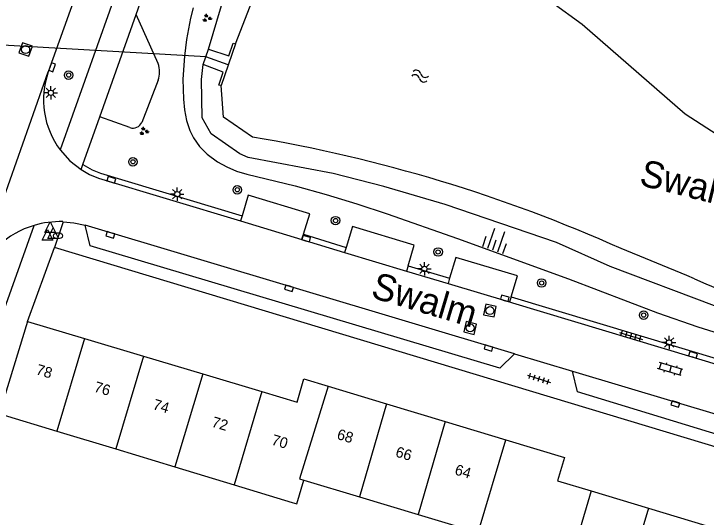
# Model space of a CAD drawing. Extents: x 131000 to 133013, y 393000 to 396501.
# Drawn here: x 131243.4 to 131308.3, y 394977.7 to 395024.8 of the extents above; entities that cross this region are included whole.
import ezdxf

# ---------------------------------------------------------------- set-up
doc = ezdxf.new("R2010")
doc.units = 0
for name, color, linetype in [('gg-anno-huisnummerreeks BGT', 7, 'Continuous'), ('gg-anno-naam water', 7, 'Continuous'), ('gg-anno-openbare ruimte label', 7, 'Continuous'), ('gg-bbg-gedigitaliseerde bebouwing', 7, 'Continuous'), ('gg-bbg-hoofdgebouw', 7, 'Continuous'), ('gg-bbg-tussenscheiding', 7, 'Continuous'), ('gg-knt-BGT kruinlijn', 7, 'Continuous'), ('gg-knt-verharding', 7, 'Continuous'), ('gg-knt-verharding nz', 7, 'Continuous'), ('gg-kntw-beschoeiing', 7, 'Continuous'), ('gg-kwrk-duiker nz buis', 7, 'Continuous'), ('gg-kwrk-uitstroombak niveau min 01', 7, 'Continuous'), ('gt-grn-groengrens', 7, 'Continuous'), ('gt-grn-weggrens', 7, 'Continuous'), ('gt-symb-boom', 7, 'Continuous'), ('gt-symb-brandkraan', 7, 'Continuous'), ('gt-symb-groenvak', 7, 'Continuous'), ('gt-symb-klinker verharding', 7, 'Continuous'), ('gt-symb-kolk', 7, 'Continuous'), ('gt-symb-lichtmast', 7, 'Continuous'), ('gt-symb-rioolschacht', 7, 'Continuous'), ('gt-symb-talud symbool', 7, 'Continuous'), ('gt-symb-tegel verharding', 7, 'Continuous'), ('gt-symb-waterafsluiter', 7, 'Continuous'), ('gt-symb-watersymbool', 7, 'Continuous')]:
    doc.layers.add(name, color=color, linetype=linetype)

# ---------------------------------------------------------------- blocks, each defined once
blk = doc.blocks.new('gt0-GRVAK')
at = {"layer": 'gt-symb-groenvak'}
for p, q in [((-0.11, 0.189), (-0.228, 0.24)), ((-0.182, 0.153), (0.088, 0.153)), ((-0.091, 0.211), (-0.156, 0.322)), ((-0.047, 0.214), (-0.047, 0.393)), ((-0.004, 0.211), (0.061, 0.322)), ((0.015, 0.189), (0.133, 0.24)), ((0.262, -0.052), (0.197, 0.059)), ((0.305, -0.049), (0.305, 0.13)), ((0.349, -0.052), (0.414, 0.059)), ((-0.245, -0.228), (-0.363, -0.177)), ((-0.318, -0.264), (-0.047, -0.264)), ((-0.226, -0.206), (-0.291, -0.095)), ((-0.183, -0.203), (-0.183, -0.024)), ((-0.139, -0.206), (-0.074, -0.095)), ((-0.12, -0.228), (-0.002, -0.177)), ((0.243, -0.074), (0.125, -0.023)), ((0.17, -0.11), (0.441, -0.11)), ((0.368, -0.074), (0.486, -0.023))]:
    blk.add_line(p, q, dxfattribs=at)
blk = doc.blocks.new('gt0-RS')
at = {"layer": 'gt-symb-rioolschacht'}
blk.add_lwpolyline([(-0.5, -0.5), (0.5, -0.5), (0.5, 0.5), (-0.5, 0.5)], close=True, dxfattribs=at)
blk.add_circle((0, 0), 0.375, dxfattribs=at)
blk = doc.blocks.new('gt0-BOOM')
at = {"layer": 'gt-symb-boom'}
for radius in [0.4, 0.2]:
    blk.add_circle((0, 0), radius, dxfattribs=at)
blk = doc.blocks.new('gt0-WA')
at = {"layer": 'gt-symb-watersymbool'}
for centre, start, end in [((-0.323, 0.022), 28.07249, 151.92751), ((0.427, 0.422), 208.07248, 331.92751), ((-0.323, -0.428), 28.07249, 151.92751), ((0.427, -0.028), 208.07248, 331.92751)]:
    blk.add_arc(centre, 0.425, start, end, dxfattribs=at)
blk = doc.blocks.new('gt0-KOLK')
at = {"layer": 'gt-symb-kolk'}
blk.add_lwpolyline([(0, 0), (0.375, 0), (0.375, 0.4), (-0.375, 0.4), (-0.375, 0), (0, 0)], dxfattribs=at)
blk = doc.blocks.new('gt0-LMAST')
at = {"layer": 'gt-symb-lichtmast'}
for p, q in [((-0.182, 0.173), (-0.447, 0.438)), ((-0.005, 0.246), (-0.005, 0.621)), ((0.172, 0.173), (0.437, 0.438)), ((-0.255, -0.004), (-0.63, -0.004)), ((-0.182, -0.181), (-0.447, -0.446)), ((-0.005, -0.254), (-0.005, -0.629)), ((0.437, -0.446), (0.172, -0.181)), ((0.245, -0.004), (0.62, -0.004))]:
    blk.add_line(p, q, dxfattribs=at)
blk.add_circle((-0.005, -0.004), 0.25, dxfattribs=at)
blk = doc.blocks.new('gt0-WAFSL')
at = {"layer": 'gt-symb-waterafsluiter'}
for p, q in [((-0.5, -0.333), (0, 0.667)), ((0, 0.667), (0.5, -0.333)), ((0.5, -0.333), (-0.5, -0.333))]:
    blk.add_line(p, q, dxfattribs=at)
blk = doc.blocks.new('gt0-BR')
at = {"layer": 'gt-symb-brandkraan'}
for centre, radius, start, end in [((-0.244, 0), 0.206, 107.56694, 252.43307), ((0.599, -2.664), 3, 106.89205, 107.56694), ((0, -0.691), 0.938, 73.10799, 106.89205), ((-0.599, -2.664), 3, 72.43309, 73.10799), ((0.244, 0), 0.206, 287.56695, 72.43309), ((0.599, 2.664), 3, 252.43307, 253.10797), ((0, 0.691), 0.938, 253.10797, 286.89206), ((-0.599, 2.664), 3, 286.89206, 287.56695)]:
    blk.add_arc(centre, radius, start, end, dxfattribs=at)
blk = doc.blocks.new('gt0-TALUD_1')
at = {"layer": 'gt-symb-talud symbool'}
for p, q in [((-1, -1), (-1, 0)), ((-0.5, -2), (-0.5, 0)), ((0, -1), (0, 0)), ((0.5, -2), (0.5, 0)), ((1, -1), (1, 0))]:
    blk.add_line(p, q, dxfattribs=at)
blk = doc.blocks.new('gt0-TEG1')
at = {"layer": 'gt-symb-tegel verharding'}
for p, q in [((-1.125, 0), (1.125, 0)), ((-0.9, -0.25), (-0.9, 0.25)), ((-0.45, -0.25), (-0.45, 0.25)), ((0, -0.25), (0, 0.25)), ((0.45, -0.25), (0.45, 0.25)), ((0.9, -0.25), (0.9, 0.25))]:
    blk.add_line(p, q, dxfattribs=at)
blk = doc.blocks.new('gt0-KL1')
at = {"layer": 'gt-symb-klinker verharding'}
for p, q in [((-1.15, 0.3), (1.15, 0.3)), ((-1, -0.3), (-1, 0.3)), ((-0.5, 0.3), (-0.5, 0.45)), ((0, -0.3), (0, 0.3)), ((0.5, 0.3), (0.5, 0.45)), ((1, -0.3), (1, 0.3)), ((-1.15, -0.3), (1.15, -0.3)), ((-0.5, -0.45), (-0.5, -0.3)), ((0.5, -0.45), (0.5, -0.3))]:
    blk.add_line(p, q, dxfattribs=at)

msp = doc.modelspace()

# ---------------------------------------------------------------- linework, layer by layer
at = {"layer": 'gg-bbg-gedigitaliseerde bebouwing'}
for p, q in [((131242.038, 394987.371), (131247.42, 394985.744)), ((131247.42, 394985.744), (131252.958, 394984.069)), ((131252.958, 394984.069), (131258.495, 394982.395)), ((131258.495, 394982.395), (131264.033, 394980.72)), ((131270.58, 394981.14), (131275.791, 394979.576)), ((131264.033, 394980.72), (131269.493, 394979.069)), ((131275.791, 394979.576), (131281.294, 394977.925)), ((131281.294, 394977.925), (131286.93, 394976.233))]:
    msp.add_line(p, q, dxfattribs=at)
msp.add_lwpolyline([(131269.493, 394979.069), (131269.92, 394978.94), (131270.58, 394981.14)], dxfattribs=at)
at = {"layer": 'gg-bbg-hoofdgebouw'}
for p, q in [((131244.668, 394996), (131242.119, 394987.636)), ((131244.668, 394996), (131250.012, 394994.406)), ((131250.012, 394994.406), (131255.557, 394992.752)), ((131255.557, 394992.752), (131261.101, 394991.099)), ((131261.101, 394991.099), (131266.645, 394989.445)), ((131272.855, 394989.95), (131278.333, 394988.303)), ((131278.333, 394988.303), (131283.836, 394986.649)), ((131283.836, 394986.649), (131289.511, 394984.942)), ((131297.513, 394980.142), (131302.887, 394978.521)), ((131302.887, 394978.521), (131308.26, 394976.899))]:
    msp.add_line(p, q, dxfattribs=at)
for points in [[(131266.645, 394989.445), (131269.958, 394988.457), (131270.588, 394990.632), (131272.855, 394989.95)], [(131289.511, 394984.942), (131295.016, 394983.287), (131294.356, 394981.095), (131297.513, 394980.142)]]:
    msp.add_lwpolyline(points, dxfattribs=at)
at = {"layer": 'gg-bbg-tussenscheiding'}
for p, q in [((131250.012, 394994.406), (131247.42, 394985.744)), ((131255.557, 394992.752), (131252.958, 394984.069)), ((131261.101, 394991.099), (131258.495, 394982.395)), ((131266.645, 394989.445), (131264.033, 394980.72)), ((131278.333, 394988.303), (131275.791, 394979.576)), ((131283.836, 394986.649), (131281.294, 394977.925)), ((131286.93, 394976.233), (131289.511, 394984.942)), ((131297.513, 394980.142), (131294.928, 394971.424)), ((131302.887, 394978.521), (131300.304, 394969.81))]:
    msp.add_line(p, q, dxfattribs=at)
msp.add_lwpolyline([(131272.855, 394989.95), (131270.171, 394981.263), (131270.58, 394981.14)], dxfattribs=at)
at = {"layer": 'gg-knt-BGT kruinlijn'}
msp.add_lwpolyline([(131260.199, 395025.396), (131259.938, 395024.424), (131259.574, 395022.427), (131259.384, 395020.86), (131259.239, 395018.73), (131259.279, 395016.853), (131259.388, 395015.844), (131259.586, 395014.851), (131259.901, 395013.898), (131260.228, 395013.229), (131260.804, 395012.408), (131261.511, 395011.683), (131262.467, 395010.968), (131263.344, 395010.491), (131264.265, 395010.112), (131265.219, 395009.808), (131269.772, 395008.711), (131272.679, 395007.917), (131275.548, 395007.041), (131278.389, 395006.104), (131284.981, 395003.79), (131295.384, 395000), (131303.73, 394996.84), (131307.503, 394995.513), (131310.414, 394994.609)], dxfattribs=at)
at = {"layer": 'gg-knt-verharding'}
for p, q in [((131253.702, 395039.315), (131246.619, 395019.403)), ((131254.842, 395024.773), (131258.005, 395033.707)), ((131251.444, 395015.177), (131254.842, 395024.773)), ((131249.869, 395010.729), (131251.444, 395015.177)), ((131249.699, 395010.25), (131249.869, 395010.729)), ((131264.783, 395005.91), (131264.639, 395005.431)), ((131234.228, 394974.029), (131245.283, 395005.017)), ((131247.971, 395005.367), (131248.022, 395005.362)), ((131264.639, 395005.431), (131270.401, 395003.692)), ((131270.55, 395004.185), (131270.401, 395003.692)), ((131270.401, 395003.692), (131274.401, 395002.477)), ((131270.55, 395004.185), (131274.547, 395002.959)), ((131244.668, 394996), (131247.188, 395002.933)), ((131321.784, 394980.439), (131247.188, 395002.933)), ((131274.547, 395002.959), (131274.401, 395002.477)), ((131274.401, 395002.477), (131280.199, 395000.732)), ((131280.347, 395001.234), (131280.199, 395000.732)), ((131280.347, 395001.234), (131284.244, 395000.069)), ((131280.199, 395000.732), (131284.101, 394999.584)), ((131284.244, 395000.069), (131284.101, 394999.584)), ((131284.101, 394999.584), (131289.864, 394997.848)), ((131290.008, 394998.327), (131289.864, 394997.848)), ((131289.864, 394997.848), (131290.124, 394997.77)), ((131290.008, 394998.327), (131311.973, 394991.725)), ((131290.124, 394997.77), (131311.829, 394991.246)), ((131290.332, 394992.997), (131295.776, 394991.367))]:
    msp.add_line(p, q, dxfattribs=at)
for points in [[(131253.702, 395039.315), (131256.986, 395038.117), (131247.745, 395012.083)], [(131247.745, 395012.083), (131248.643, 395011.082), (131249.699, 395010.25)], [(131249.869, 395010.729), (131250.719, 395010.239), (131251.51, 395009.9), (131264.783, 395005.91)], [(131249.699, 395010.25), (131250.495, 395009.791), (131251.339, 395009.429), (131264.639, 395005.431)], [(131270.55, 395004.185), (131271.141, 395006.114), (131265.365, 395007.846), (131264.783, 395005.91)], [(131248.022, 395005.362), (131249.028, 395005.273), (131250.065, 395005.051)], [(131290.332, 394992.997), (131288.951, 394991.637), (131250.534, 395003.114), (131250.065, 395005.051)], [(131280.347, 395001.234), (131280.925, 395003.17), (131275.143, 395004.903), (131274.547, 395002.959)], [(131290.008, 394998.327), (131290.597, 395000.286), (131284.821, 395002.001), (131284.244, 395000.069)], [(131322.115, 394981.536), (131296.231, 394989.423), (131295.776, 394991.367)]]:
    msp.add_lwpolyline(points, dxfattribs=at)
for centre, radius, start, end in [((131254.012, 395016.794), 7.84, 160.5607, 216.92927), ((131247.774, 394996.704), 8.678, 106.68043, 157.67816), ((131247.729, 394996.727), 8.644, 88.39745, 106.43986)]:
    msp.add_arc(centre, radius, start, end, dxfattribs=at)
at = {"layer": 'gg-knt-verharding nz'}
for p, q in [((131290.332, 394992.997), (131250.065, 395005.051)), ((131295.776, 394991.367), (131323.51, 394983.065))]:
    msp.add_line(p, q, dxfattribs=at)
at = {"layer": 'gg-kntw-beschoeiing'}
for points in [[(131267.716, 395027.83), (131270.883, 395029.879), (131282.776, 395029.286), (131290.514, 395027.692), (131293.825, 395025.935), (131296.671, 395023.861), (131306.31, 395015.464), (131309.325, 395013.532), (131336.918, 395013.816), (131340.201, 395013.209), (131342.341, 395010.449), (131345.16, 395002.947)], [(131264.169, 395022.014), (131265.994, 395026.716), (131267.716, 395027.83)], [(131265.751, 395013.292), (131263.056, 395015.174), (131262.81, 395018.133)], [(131307.207, 395000), (131306.494, 395000.332), (131300.333, 395002.844)]]:
    msp.add_lwpolyline(points, dxfattribs=at)
for centre, radius, start, end in [((131242.26, 394873.081), 142.165, 65.88974, 80.48876), ((131325.47, 395040.197), 44.152, 245.56664, 293.0804)]:
    msp.add_arc(centre, radius, start, end, dxfattribs=at)
at = {"layer": 'gg-kwrk-duiker nz buis'}
msp.add_lwpolyline([(131263.49, 395020.074), (131261.392, 395020.815), (131228.139, 395022.709)], dxfattribs=at)
at = {"layer": 'gg-kwrk-uitstroombak niveau min 01'}
for p, q in [((131264.169, 395022.014), (131262.81, 395018.133)), ((131261.143, 395020.088), (131261.641, 395021.542))]:
    msp.add_line(p, q, dxfattribs=at)
for points in [[(131261.641, 395021.542), (131263.546, 395020.907), (131263.96, 395022.08), (131264.169, 395022.014)], [(131262.81, 395018.133), (131262.606, 395018.163), (131263.01, 395019.377), (131261.143, 395020.088)]]:
    msp.add_lwpolyline(points, dxfattribs=at)
at = {"layer": 'gt-grn-groengrens'}
for p, q in [((131256.928, 395020.179), (131254.842, 395024.773)), ((131256.928, 395018.615), (131255.387, 395014.667)), ((131254.269, 395014.176), (131251.444, 395015.177))]:
    msp.add_line(p, q, dxfattribs=at)
for points in [[(131261.641, 395021.542), (131262.853, 395025.62), (131265.358, 395029.367)], [(131345.35, 394999.331), (131343.615, 394997.772), (131340.15, 394995.754), (131335.479, 394994.379), (131331.009, 394993.595), (131324.72, 394994.043), (131314.457, 394995.954), (131309.065, 394997.476), (131299.285, 395001.161), (131294.257, 395003.43), (131283.816, 395006.968), (131278.066, 395008.673), (131273.321, 395009.892), (131265.346, 395011.393), (131264.569, 395011.72), (131261.878, 395013.604), (131261.031, 395015.093), (131260.97, 395018.683), (131261.143, 395020.088)]]:
    msp.add_lwpolyline(points, dxfattribs=at)
for centre, radius, start, end in [((131254.177, 395019.397), 2.86, 344.12977, 15.87023), ((131254.545, 395015.066), 0.932, 252.77161, 334.64836)]:
    msp.add_arc(centre, radius, start, end, dxfattribs=at)
at = {"layer": 'gt-grn-weggrens'}
for p, q in [((131239.746, 395000), (131246.619, 395019.403)), ((131248.022, 395005.362), (131247.188, 395002.933))]:
    msp.add_line(p, q, dxfattribs=at)

# ---------------------------------------------------------------- block references
at = {"layer": 'gt-symb-boom'}
for p in [(131248.527, 395019.097), (131254.558, 395010.976), (131264.338, 395008.355), (131273.547, 395005.466), (131292.869, 394999.622), (131302.433, 394996.613)]:
    msp.add_blockref('gt0-BOOM', p, dxfattribs=at)
at = {"layer": 'gt-symb-boom', "rotation": -16.73216022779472}
msp.add_blockref('gt0-BOOM', (131283.161, 395002.526), dxfattribs=at)
at = {"layer": 'gt-symb-brandkraan'}
msp.add_blockref('gt0-BR', (131247.528, 395004.044), dxfattribs=at)
at = {"layer": 'gt-symb-groenvak'}
for p in [(131261.482, 395024.44), (131255.579, 395013.845)]:
    msp.add_blockref('gt0-GRVAK', p, dxfattribs=at)
at = {"layer": 'gt-symb-klinker verharding', "rotation": 163.32270606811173}
msp.add_blockref('gt0-KL1', (131304.932, 394991.567), dxfattribs=at)
at = {"layer": 'gt-symb-kolk'}
for p, rotation in [((131246.799, 395019.905), -109.57672556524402), ((131252.462, 395009.094), -16.732160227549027), ((131252.494, 395004.324), 163.33631055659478), ((131270.73, 395003.586), -15.580699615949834), ((131269.253, 394999.31), 162.66989131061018), ((131289.365, 394997.995), -15.128428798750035), ((131287.94, 394993.713), 163.32270606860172), ((131306.997, 394992.699), -17.0395351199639), ((131305.457, 394988.473), 163.3776038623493)]:
    msp.add_blockref('gt0-KOLK', p, dxfattribs=dict(at, rotation=rotation))
at = {"layer": 'gt-symb-lichtmast'}
for p in [(131246.862, 395017.444), (131258.712, 395007.945), (131281.887, 395000.943), (131304.821, 394994.046)]:
    msp.add_blockref('gt0-LMAST', p, dxfattribs=at)
at = {"layer": 'gt-symb-rioolschacht'}
for p, rotation in [((131244.496, 395021.498), -19.6846427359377), ((131288.022, 394997.036), -11.770626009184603), ((131286.168, 394995.413), -14.119602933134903)]:
    msp.add_blockref('gt0-RS', p, dxfattribs=dict(at, rotation=rotation))
at = {"layer": 'gt-symb-talud symbool', "xscale": 0.9997364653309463, "yscale": 0.9997364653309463, "rotation": 160.6044716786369}
msp.add_blockref('gt0-TALUD_1', (131288.258, 395002.69), dxfattribs=at)
at = {"layer": 'gt-symb-tegel verharding'}
for p, rotation in [((131301.239, 394994.666), -16.913217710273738), ((131292.62, 394990.649), -17.583097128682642)]:
    msp.add_blockref('gt0-TEG1', p, dxfattribs=dict(at, rotation=rotation))
at = {"layer": 'gt-symb-waterafsluiter'}
for p in [(131246.808, 395004.699), (131246.539, 395003.956), (131247.081, 395004.132)]:
    msp.add_blockref('gt0-WAFSL', p, dxfattribs=at)
at = {"layer": 'gt-symb-watersymbool', "rotation": -16.803548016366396}
msp.add_blockref('gt0-WA', (131281.419, 395019.025), dxfattribs=at)

# ---------------------------------------------------------------- texts
at = {"layer": 'gg-anno-huisnummerreeks BGT'}
for s, rotation, p in [('78', 343.4, (131245.395, 394991.087)), ('76', 343.4, (131250.84, 394989.463)), ('74', 343.4, (131256.35, 394987.82)), ('72', 343.4, (131261.862, 394986.176)), ('70', 343.4, (131267.472, 394984.502)), ('68', 343.3, (131273.606, 394985.024)), ('66', 343.3, (131279.097, 394983.374)), ('64', 343.3, (131284.65, 394981.704))]:
    msp.add_text(s, height=1, rotation=rotation, dxfattribs=at).set_placement(p)
at = {"layer": 'gg-anno-naam water'}
msp.add_text('Swalmvijver', height=2.5, rotation=345.99156, dxfattribs=at).set_placement((131301.923, 395008.817))
at = {"layer": 'gg-anno-openbare ruimte label'}
msp.add_text('Swalm', height=2.5, rotation=343.4, dxfattribs=at).set_placement((131276.751, 394998.295))

doc.saveas('drawing.dxf')
